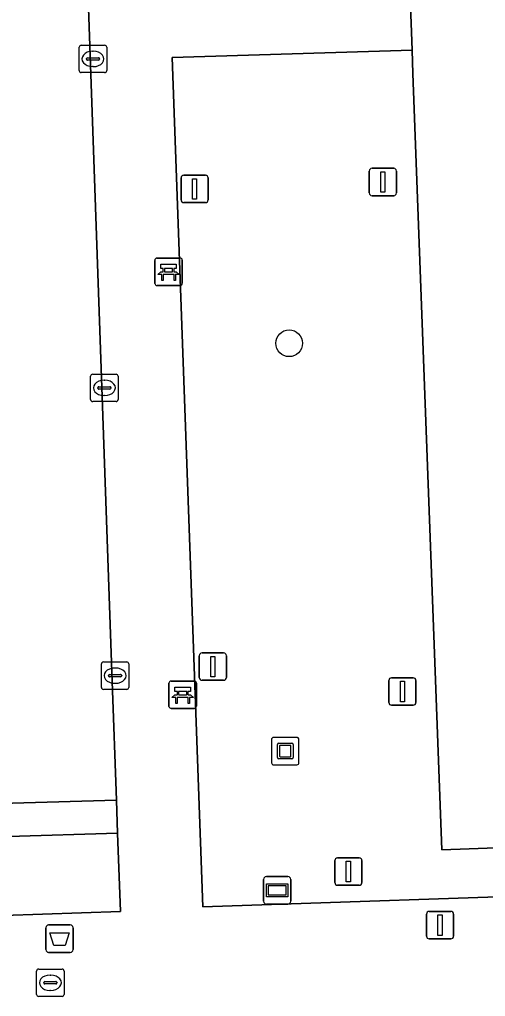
# Model space of a CAD drawing. Extents: x 160554 to 161248, y 385329 to 386506.
# Drawn here: x 160985.7 to 161002.7, y 386236.09 to 386271.75 of the extents above; entities that cross this region are included whole.
import ezdxf

# ---------------------------------------------------------------- set-up
doc = ezdxf.new("R2010")
doc.units = 0
for name, color, linetype in [('IMGEO_Afvalbak', 7, 'Continuous'), ('IMGEO_Bank', 7, 'Continuous'), ('IMGEO_Boom', 7, 'Continuous'), ('IMGEO_Brandkraan', 7, 'Continuous'), ('IMGEO_Groenvoorziening', 7, 'Continuous'), ('IMGEO_Kolk', 7, 'Continuous'), ('IMGEO_Kunstobject', 7, 'Continuous'), ('IMGEO_Lichtmast', 7, 'Continuous'), ('IMGEO_Parkeervlak_open', 7, 'Continuous'), ('IMGEO_Rijbaan_lokaal_open', 7, 'Continuous'), ('IMGEO_Verkeersbordpaal', 7, 'Continuous'), ('IMGEO_Voetpad_open', 7, 'Continuous'), ('IMGEO_Wegwijzer', 7, 'Continuous')]:
    doc.layers.add(name, color=color, linetype=linetype)

msp = doc.modelspace()

# ---------------------------------------------------------------- linework, layer by layer
at = {"layer": 'IMGEO_Afvalbak'}
for p, q in [((160986.666, 386237.799), (160986.666, 386238.599)), ((160986.666, 386238.599), (160986.666, 386237.799)), ((160986.766, 386238.699), (160987.556, 386238.699)), ((160987.556, 386238.699), (160986.766, 386238.699)), ((160987.656, 386238.599), (160987.656, 386237.799)), ((160987.656, 386237.799), (160987.656, 386238.599)), ((160987.556, 386237.699), (160986.766, 386237.699)), ((160986.766, 386237.699), (160987.556, 386237.699))]:
    msp.add_line(p, q, dxfattribs=at)
msp.add_lwpolyline([(160986.809, 386238.413), (160987.513, 386238.413), (160987.364, 386237.943), (160986.958, 386237.943), (160986.809, 386238.413)], dxfattribs=at)
for centre, start, end in [((160986.766, 386238.599), 90, 180), ((160986.766, 386238.599), 90, 180), ((160987.556, 386238.599), 0, 90), ((160987.556, 386238.599), 360, 90), ((160986.766, 386237.799), 180, 270), ((160986.766, 386237.799), 180, 270), ((160987.556, 386237.799), 270, 0), ((160987.556, 386237.799), 270, 0)]:
    msp.add_arc(centre, 0.1, start, end, dxfattribs=at)
at = {"layer": 'IMGEO_Bank'}
for p, q in [((160990.641, 386262.115), (160990.641, 386262.956)), ((160990.641, 386262.956), (160990.641, 386262.115)), ((160990.716, 386263.04), (160991.557, 386263.04)), ((160991.557, 386263.04), (160990.716, 386263.04)), ((160991.641, 386262.965), (160991.641, 386262.124)), ((160991.641, 386262.124), (160991.641, 386262.965)), ((160991.338, 386262.438), (160990.945, 386262.438)), ((160990.95, 386262.546), (160990.95, 386262.652)), ((160990.994, 386262.652), (160990.994, 386262.546)), ((160991.282, 386262.658), (160991, 386262.658)), ((160991, 386262.54), (160991.282, 386262.54)), ((160991.288, 386262.546), (160991.288, 386262.652)), ((160991.332, 386262.652), (160991.332, 386262.546)), ((160991.566, 386262.04), (160990.725, 386262.04)), ((160990.725, 386262.04), (160991.566, 386262.04)), ((160991.156, 386246.678), (160991.156, 386247.519)), ((160991.156, 386247.519), (160991.156, 386246.678)), ((160991.231, 386247.603), (160992.072, 386247.603)), ((160992.072, 386247.603), (160991.231, 386247.603)), ((160992.156, 386247.528), (160992.156, 386246.687)), ((160992.156, 386246.687), (160992.156, 386247.528)), ((160991.465, 386247.109), (160991.465, 386247.215)), ((160991.509, 386247.215), (160991.509, 386247.109)), ((160991.797, 386247.221), (160991.515, 386247.221)), ((160991.515, 386247.103), (160991.797, 386247.103)), ((160991.803, 386247.109), (160991.803, 386247.215)), ((160991.847, 386247.215), (160991.847, 386247.109)), ((160991.853, 386247.001), (160991.46, 386247.001)), ((160992.081, 386246.603), (160991.24, 386246.603)), ((160991.24, 386246.603), (160992.081, 386246.603))]:
    msp.add_line(p, q, dxfattribs=at)
for points in [[(160990.944, 386262.658), (160990.858, 386262.658), (160990.858, 386262.819), (160991.421, 386262.819), (160991.421, 386262.658), (160991.338, 386262.658)], [(160990.888, 386262.438), (160990.746, 386262.438), (160990.858, 386262.54), (160990.944, 386262.54)], [(160990.938, 386262.431), (160990.938, 386262.224), (160990.895, 386262.224), (160990.895, 386262.431)], [(160991.338, 386262.54), (160991.421, 386262.54), (160991.533, 386262.438), (160991.394, 386262.438)], [(160991.388, 386262.431), (160991.388, 386262.224), (160991.344, 386262.224), (160991.344, 386262.431)], [(160991.459, 386247.221), (160991.373, 386247.221), (160991.373, 386247.382), (160991.936, 386247.382), (160991.936, 386247.221), (160991.853, 386247.221)], [(160991.403, 386247.001), (160991.261, 386247.001), (160991.373, 386247.103), (160991.459, 386247.103)], [(160991.853, 386247.103), (160991.936, 386247.103), (160992.048, 386247.001), (160991.909, 386247.001)], [(160991.453, 386246.994), (160991.453, 386246.787), (160991.41, 386246.787), (160991.41, 386246.994)], [(160991.903, 386246.994), (160991.903, 386246.787), (160991.859, 386246.787), (160991.859, 386246.994)]]:
    msp.add_lwpolyline(points, dxfattribs=at)
for centre, radius, start, end in [((160990.719, 386262.962), 0.0779, 92.4484, 184.2845), ((160990.719, 386262.962), 0.0779, 92.4484, 184.2845), ((160991.563, 386262.962), 0.0779, 2.4484, 94.2845), ((160991.563, 386262.962), 0.0779, 2.4484, 94.2845), ((160990.888, 386262.431), 0.00671, 2.8957, 87.1043), ((160990.945, 386262.431), 0.00671, 92.8957, 177.1043), ((160990.943, 386262.651), 0.00671, 2.8957, 87.1043), ((160990.943, 386262.547), 0.00671, 272.8957, 357.1043), ((160991, 386262.651), 0.00671, 92.8957, 177.1043), ((160991, 386262.547), 0.00671, 182.8957, 267.1043), ((160991.282, 386262.651), 0.00671, 2.8957, 87.1043), ((160991.282, 386262.547), 0.00671, 272.8957, 357.1043), ((160991.339, 386262.651), 0.00671, 92.8957, 177.1043), ((160991.339, 386262.547), 0.00671, 182.8957, 267.1043), ((160991.337, 386262.431), 0.00671, 2.8957, 87.1043), ((160991.394, 386262.431), 0.00671, 92.8957, 177.1043), ((160990.719, 386262.118), 0.0779, 182.4484, 274.2845), ((160990.719, 386262.118), 0.0779, 182.4484, 274.2845), ((160991.563, 386262.118), 0.0779, 272.4484, 4.2845), ((160991.563, 386262.118), 0.0779, 272.4484, 4.2845), ((160991.234, 386247.525), 0.0779, 92.4484, 184.2845), ((160991.234, 386247.525), 0.0779, 92.4484, 184.2845), ((160992.078, 386247.525), 0.0779, 2.4484, 94.2845), ((160992.078, 386247.525), 0.0779, 2.4484, 94.2845), ((160991.458, 386247.214), 0.00671, 2.8957, 87.1043), ((160991.458, 386247.11), 0.00671, 272.8957, 357.1043), ((160991.515, 386247.214), 0.00671, 92.8957, 177.1043), ((160991.515, 386247.11), 0.00671, 182.8957, 267.1043), ((160991.797, 386247.214), 0.00671, 2.8957, 87.1043), ((160991.797, 386247.11), 0.00671, 272.8957, 357.1043), ((160991.854, 386247.214), 0.00671, 92.8957, 177.1043), ((160991.854, 386247.11), 0.00671, 182.8957, 267.1043), ((160991.234, 386246.681), 0.0779, 182.4484, 274.2845), ((160991.234, 386246.681), 0.0779, 182.4484, 274.2845), ((160991.403, 386246.994), 0.00671, 2.8957, 87.1043), ((160991.46, 386246.994), 0.00671, 92.8957, 177.1043), ((160991.852, 386246.994), 0.00671, 2.8957, 87.1043), ((160991.909, 386246.994), 0.00671, 92.8957, 177.1043), ((160992.078, 386246.681), 0.0779, 272.4484, 4.2845), ((160992.078, 386246.681), 0.0779, 272.4484, 4.2845)]:
    msp.add_arc(centre, radius, start, end, dxfattribs=at)
at = {"layer": 'IMGEO_Boom'}
msp.add_circle((160995.541, 386259.932), 0.489, dxfattribs=at)
at = {"layer": 'IMGEO_Brandkraan'}
for p, q in [((160986.403, 386237.089), (160987.255, 386237.089)), ((160986.328, 386236.163), (160986.328, 386237.015)), ((160986.816, 386236.869), (160986.841, 386236.869)), ((160987.329, 386237.015), (160987.329, 386236.163)), ((160986.587, 386236.583), (160986.587, 386236.595)), ((160987.025, 386236.546), (160986.627, 386236.546)), ((160986.63, 386236.632), (160987.028, 386236.632)), ((160987.071, 386236.595), (160987.071, 386236.583)), ((160987.255, 386236.089), (160986.403, 386236.089)), ((160986.839, 386236.309), (160986.814, 386236.309))]:
    msp.add_line(p, q, dxfattribs=at)
for points in [[(160986.403, 386237.089), (160987.255, 386237.089)], [(160986.328, 386236.163), (160986.328, 386237.015)], [(160987.329, 386237.015), (160987.329, 386236.163)], [(160987.255, 386236.089), (160986.403, 386236.089)]]:
    msp.add_lwpolyline(points, dxfattribs=at)
for centre, radius, start, end in [((160986.405, 386237.013), 0.0765, 91.552, 178.448), ((160986.405, 386237.013), 0.0765, 91.552, 178.448), ((160987.253, 386237.013), 0.0765, 1.552, 88.448), ((160987.253, 386237.013), 0.0765, 1.552, 88.448), ((160986.627, 386236.592), 0.0403, 85.8775, 175.7526), ((160986.624, 386236.582), 0.0366, 178.938, 274.7102), ((160987.028, 386236.589), 0.043, 264.8664, 352.4533), ((160987.032, 386236.594), 0.0386, 1.7309, 96.639), ((160986.405, 386236.165), 0.0765, 181.552, 268.448), ((160986.405, 386236.165), 0.0765, 181.552, 268.448), ((160987.253, 386236.165), 0.0765, 271.552, 358.448), ((160987.253, 386236.165), 0.0765, 271.552, 358.448)]:
    msp.add_arc(centre, radius, start, end, dxfattribs=at)
for centre, major_axis, ratio, start_param, end_param in [((160986.815, 386236.589), (-0.387, 0.002), 0.722429, 4.712389, 7.853982), ((160986.84, 386236.589), (-0.39, 0.002), 0.717154, 1.570796, 4.712389)]:
    msp.add_ellipse(centre, major_axis=major_axis, ratio=ratio, start_param=start_param, end_param=end_param, dxfattribs=at)
at = {"layer": 'IMGEO_Groenvoorziening'}
for points in [[(160983.748, 386243.1), (160989.24, 386243.256), (160989.087, 386247.587), (160988.085, 386275.995), (160944.362, 386274.442), (160944.275, 386276.906), (160940.297, 386276.761), (160938.174, 386276.684), (160936.5, 386276.623), (160922.467, 386276.113), (160916.379, 386275.892), (160916.727, 386266.406), (160922.836, 386266.648), (160923.086, 386260.496), (160923.128, 386260.498), (160924.826, 386260.56), (160929.218, 386260.72), (160929.444, 386254.763), (160928.056, 386254.705), (160928.494, 386241.814), (160930.5, 386241.876), (160930.553, 386240.227), (160931.569, 386240.218)], [(160931.272, 386239.044), (160930.591, 386239.026), (160930.651, 386237.142), (160983.686, 386238.993), (160989.383, 386239.192), (160989.282, 386242.051), (160985.3, 386241.93)]]:
    msp.add_lwpolyline(points, dxfattribs=at)
msp.add_lwpolyline([(161000.055, 386269.78), (161000.024, 386270.631), (160991.275, 386270.358), (160992.391, 386239.359), (161006.726, 386239.847), (161006.644, 386241.64), (161006.088, 386241.62), (161001.112, 386241.443)], close=True, dxfattribs=at)
at = {"layer": 'IMGEO_Kolk'}
for p, q in [((160987.882, 386269.884), (160987.882, 386270.736)), ((160987.957, 386270.81), (160988.809, 386270.81)), ((160988.37, 386270.59), (160988.395, 386270.59)), ((160988.883, 386270.736), (160988.883, 386269.884)), ((160988.141, 386270.304), (160988.141, 386270.316)), ((160988.579, 386270.267), (160988.181, 386270.267)), ((160988.184, 386270.353), (160988.582, 386270.353)), ((160988.625, 386270.316), (160988.625, 386270.304)), ((160988.393, 386270.03), (160988.368, 386270.03)), ((160988.809, 386269.81), (160987.957, 386269.81)), ((160988.373, 386258.802), (160989.225, 386258.802)), ((160988.298, 386257.876), (160988.298, 386258.728)), ((160988.786, 386258.582), (160988.811, 386258.582)), ((160989.299, 386258.728), (160989.299, 386257.876)), ((160988.557, 386258.296), (160988.557, 386258.308)), ((160988.995, 386258.259), (160988.597, 386258.259)), ((160988.6, 386258.345), (160988.998, 386258.345)), ((160989.041, 386258.308), (160989.041, 386258.296)), ((160989.225, 386257.802), (160988.373, 386257.802)), ((160988.809, 386258.022), (160988.784, 386258.022)), ((160988.69, 386247.372), (160988.69, 386248.224)), ((160988.765, 386248.298), (160989.617, 386248.298)), ((160989.691, 386248.224), (160989.691, 386247.372)), ((160988.949, 386247.792), (160988.949, 386247.804)), ((160989.387, 386247.755), (160988.989, 386247.755)), ((160988.992, 386247.841), (160989.39, 386247.841)), ((160989.178, 386248.078), (160989.203, 386248.078)), ((160989.433, 386247.804), (160989.433, 386247.792)), ((160989.201, 386247.518), (160989.176, 386247.518)), ((160989.617, 386247.298), (160988.765, 386247.298))]:
    msp.add_line(p, q, dxfattribs=at)
for points in [[(160987.882, 386269.884), (160987.882, 386270.736)], [(160987.957, 386270.81), (160988.809, 386270.81)], [(160988.883, 386270.736), (160988.883, 386269.884)], [(160988.809, 386269.81), (160987.957, 386269.81)], [(160988.373, 386258.802), (160989.225, 386258.802)], [(160988.298, 386257.876), (160988.298, 386258.728)], [(160989.299, 386258.728), (160989.299, 386257.876)], [(160989.225, 386257.802), (160988.373, 386257.802)], [(160988.69, 386247.372), (160988.69, 386248.224)], [(160988.765, 386248.298), (160989.617, 386248.298)], [(160989.691, 386248.224), (160989.691, 386247.372)], [(160989.617, 386247.298), (160988.765, 386247.298)]]:
    msp.add_lwpolyline(points, dxfattribs=at)
for centre, radius, start, end in [((160987.959, 386270.734), 0.0765, 91.552, 178.448), ((160987.959, 386270.734), 0.0765, 91.552, 178.448), ((160988.807, 386270.734), 0.0765, 1.552, 88.448), ((160988.807, 386270.734), 0.0765, 1.552, 88.448), ((160988.181, 386270.313), 0.0403, 85.8775, 175.7526), ((160988.178, 386270.303), 0.0366, 178.938, 274.7102), ((160988.582, 386270.31), 0.043, 264.8664, 352.4533), ((160988.586, 386270.315), 0.0386, 1.7309, 96.639), ((160987.959, 386269.886), 0.0765, 181.552, 268.448), ((160987.959, 386269.886), 0.0765, 181.552, 268.448), ((160988.807, 386269.886), 0.0765, 271.552, 358.448), ((160988.807, 386269.886), 0.0765, 271.552, 358.448), ((160988.375, 386258.726), 0.0765, 91.552, 178.448), ((160988.375, 386258.726), 0.0765, 91.552, 178.448), ((160989.223, 386258.726), 0.0765, 1.552, 88.448), ((160989.223, 386258.726), 0.0765, 1.552, 88.448), ((160988.597, 386258.305), 0.0403, 85.8775, 175.7526), ((160988.594, 386258.295), 0.0366, 178.938, 274.7102), ((160988.998, 386258.302), 0.043, 264.8664, 352.4533), ((160989.002, 386258.307), 0.0386, 1.7309, 96.639), ((160988.375, 386257.878), 0.0765, 181.552, 268.448), ((160988.375, 386257.878), 0.0765, 181.552, 268.448), ((160989.223, 386257.878), 0.0765, 271.552, 358.448), ((160989.223, 386257.878), 0.0765, 271.552, 358.448), ((160988.767, 386248.222), 0.0765, 91.552, 178.448), ((160988.767, 386248.222), 0.0765, 91.552, 178.448), ((160989.615, 386248.222), 0.0765, 1.552, 88.448), ((160989.615, 386248.222), 0.0765, 1.552, 88.448), ((160988.989, 386247.801), 0.0403, 85.8775, 175.7526), ((160988.986, 386247.791), 0.0366, 178.938, 274.7102), ((160989.39, 386247.798), 0.043, 264.8664, 352.4533), ((160989.394, 386247.803), 0.0386, 1.7309, 96.639), ((160988.767, 386247.374), 0.0765, 181.552, 268.448), ((160988.767, 386247.374), 0.0765, 181.552, 268.448), ((160989.615, 386247.374), 0.0765, 271.552, 358.448), ((160989.615, 386247.374), 0.0765, 271.552, 358.448)]:
    msp.add_arc(centre, radius, start, end, dxfattribs=at)
for centre, major_axis, ratio, start_param, end_param in [((160988.369, 386270.31), (-0.387, 0.002), 0.722429, 4.712389, 7.853982), ((160988.394, 386270.31), (-0.39, 0.002), 0.717154, 1.570796, 4.712389), ((160988.785, 386258.302), (-0.387, 0.002), 0.722429, 4.712389, 7.853982), ((160988.81, 386258.302), (-0.39, 0.002), 0.717154, 1.570796, 4.712389), ((160989.177, 386247.798), (-0.387, 0.002), 0.722429, 4.712389, 7.853982), ((160989.202, 386247.798), (-0.39, 0.002), 0.717154, 1.570796, 4.712389)]:
    msp.add_ellipse(centre, major_axis=major_axis, ratio=ratio, start_param=start_param, end_param=end_param, dxfattribs=at)
at = {"layer": 'IMGEO_Kunstobject'}
for p, q in [((160994.897, 386245.459), (160994.897, 386244.618)), ((160994.897, 386245.459), (160994.897, 386244.618)), ((160995.813, 386245.543), (160994.972, 386245.543)), ((160995.813, 386245.543), (160994.972, 386245.543)), ((160995.111, 386244.807), (160995.111, 386245.281)), ((160995.161, 386245.331), (160995.635, 386245.331)), ((160995.585, 386245.251), (160995.211, 386245.251)), ((160995.685, 386245.281), (160995.685, 386244.807)), ((160995.897, 386244.627), (160995.897, 386245.468)), ((160995.897, 386244.627), (160995.897, 386245.468)), ((160995.191, 386245.231), (160995.191, 386244.857)), ((160995.605, 386244.857), (160995.605, 386245.231)), ((160994.981, 386244.543), (160995.822, 386244.543)), ((160994.981, 386244.543), (160995.822, 386244.543)), ((160995.635, 386244.757), (160995.161, 386244.757)), ((160995.211, 386244.837), (160995.585, 386244.837))]:
    msp.add_line(p, q, dxfattribs=at)
for centre, radius, start, end in [((160994.975, 386245.465), 0.0779, 92.4484, 184.2845), ((160994.975, 386245.465), 0.0779, 92.4484, 184.2845), ((160995.161, 386245.281), 0.05, 90, 180), ((160995.211, 386245.231), 0.02, 90, 180), ((160995.585, 386245.231), 0.02, 360, 90), ((160995.635, 386245.281), 0.05, 360, 90), ((160995.819, 386245.465), 0.0779, 2.4484, 94.2845), ((160995.819, 386245.465), 0.0779, 2.4484, 94.2845), ((160994.975, 386244.621), 0.0779, 182.4484, 274.2845), ((160994.975, 386244.621), 0.0779, 182.4484, 274.2845), ((160995.161, 386244.807), 0.05, 180, 270), ((160995.211, 386244.857), 0.02, 180, 270), ((160995.585, 386244.857), 0.02, 270, 0), ((160995.635, 386244.807), 0.05, 270, 0), ((160995.819, 386244.621), 0.0779, 272.4484, 4.2845), ((160995.819, 386244.621), 0.0779, 272.4484, 4.2845)]:
    msp.add_arc(centre, radius, start, end, dxfattribs=at)
at = {"layer": 'IMGEO_Lichtmast'}
for p, q in [((160998.564, 386266.318), (160999.354, 386266.318)), ((160999.354, 386266.318), (160998.564, 386266.318)), ((160991.596, 386265.164), (160991.596, 386265.964)), ((160991.596, 386265.964), (160991.596, 386265.164)), ((160991.696, 386266.064), (160992.486, 386266.064)), ((160992.486, 386266.064), (160991.696, 386266.064)), ((160992.586, 386265.964), (160992.586, 386265.164)), ((160992.586, 386265.164), (160992.586, 386265.964)), ((160998.464, 386265.418), (160998.464, 386266.218)), ((160998.464, 386266.218), (160998.464, 386265.418)), ((160999.454, 386266.218), (160999.454, 386265.418)), ((160999.454, 386265.418), (160999.454, 386266.218)), ((160999.354, 386265.318), (160998.564, 386265.318)), ((160998.564, 386265.318), (160999.354, 386265.318)), ((160992.486, 386265.064), (160991.696, 386265.064)), ((160991.696, 386265.064), (160992.486, 386265.064)), ((160992.261, 386247.728), (160992.261, 386248.528)), ((160992.261, 386248.528), (160992.261, 386247.728)), ((160992.361, 386248.628), (160993.151, 386248.628)), ((160993.151, 386248.628), (160992.361, 386248.628)), ((160993.251, 386248.528), (160993.251, 386247.728)), ((160993.251, 386247.728), (160993.251, 386248.528)), ((160993.151, 386247.628), (160992.361, 386247.628)), ((160992.361, 386247.628), (160993.151, 386247.628)), ((160999.177, 386246.82), (160999.177, 386247.62)), ((160999.177, 386247.62), (160999.177, 386246.82)), ((160999.277, 386247.72), (161000.067, 386247.72)), ((161000.067, 386247.72), (160999.277, 386247.72)), ((161000.167, 386247.62), (161000.167, 386246.82)), ((161000.167, 386246.82), (161000.167, 386247.62)), ((161000.067, 386246.72), (160999.277, 386246.72)), ((160999.277, 386246.72), (161000.067, 386246.72)), ((161000.65, 386239.193), (161001.44, 386239.193)), ((161001.44, 386239.193), (161000.65, 386239.193)), ((161000.55, 386238.293), (161000.55, 386239.093)), ((161000.55, 386239.093), (161000.55, 386238.293)), ((161001.54, 386239.093), (161001.54, 386238.293)), ((161001.54, 386238.293), (161001.54, 386239.093)), ((161001.44, 386238.193), (161000.65, 386238.193)), ((161000.65, 386238.193), (161001.44, 386238.193))]:
    msp.add_line(p, q, dxfattribs=at)
for points in [[(160992.016, 386265.939), (160992.166, 386265.939), (160992.166, 386265.189), (160992.016, 386265.189), (160992.016, 386265.939)], [(160998.884, 386266.193), (160999.034, 386266.193), (160999.034, 386265.443), (160998.884, 386265.443), (160998.884, 386266.193)], [(160992.681, 386248.503), (160992.831, 386248.503), (160992.831, 386247.753), (160992.681, 386247.753), (160992.681, 386248.503)], [(160999.597, 386247.595), (160999.747, 386247.595), (160999.747, 386246.845), (160999.597, 386246.845), (160999.597, 386247.595)], [(161000.97, 386239.068), (161001.12, 386239.068), (161001.12, 386238.318), (161000.97, 386238.318), (161000.97, 386239.068)]]:
    msp.add_lwpolyline(points, dxfattribs=at)
for centre, start, end in [((160998.564, 386266.218), 90, 180), ((160998.564, 386266.218), 90, 180), ((160999.354, 386266.218), 0, 90), ((160999.354, 386266.218), 360, 90), ((160991.696, 386265.964), 90, 180), ((160991.696, 386265.964), 90, 180), ((160992.486, 386265.964), 0, 90), ((160992.486, 386265.964), 360, 90), ((160998.564, 386265.418), 180, 270), ((160998.564, 386265.418), 180, 270), ((160999.354, 386265.418), 270, 0), ((160999.354, 386265.418), 270, 0), ((160991.696, 386265.164), 180, 270), ((160991.696, 386265.164), 180, 270), ((160992.486, 386265.164), 270, 0), ((160992.486, 386265.164), 270, 0), ((160992.361, 386248.528), 90, 180), ((160992.361, 386248.528), 90, 180), ((160993.151, 386248.528), 0, 90), ((160993.151, 386248.528), 360, 90), ((160992.361, 386247.728), 180, 270), ((160992.361, 386247.728), 180, 270), ((160993.151, 386247.728), 270, 0), ((160993.151, 386247.728), 270, 0), ((160999.277, 386247.62), 90, 180), ((160999.277, 386247.62), 90, 180), ((161000.067, 386247.62), 0, 90), ((161000.067, 386247.62), 360, 90), ((160999.277, 386246.82), 180, 270), ((160999.277, 386246.82), 180, 270), ((161000.067, 386246.82), 270, 0), ((161000.067, 386246.82), 270, 0), ((161000.65, 386239.093), 90, 180), ((161000.65, 386239.093), 90, 180), ((161001.44, 386239.093), 0, 90), ((161001.44, 386239.093), 360, 90), ((161000.65, 386238.293), 180, 270), ((161000.65, 386238.293), 180, 270), ((161001.44, 386238.293), 270, 0), ((161001.44, 386238.293), 270, 0)]:
    msp.add_arc(centre, 0.1, start, end, dxfattribs=at)
at = {"layer": 'IMGEO_Parkeervlak_open'}
msp.add_lwpolyline([(160999.577, 386283.08), (160999.69, 386279.778), (161000.024, 386270.631), (161000.055, 386269.78), (161001.112, 386241.443), (161006.088, 386241.62), (161004.545, 386283.268)], close=True, dxfattribs=at)
at = {"layer": 'IMGEO_Rijbaan_lokaal_open'}
for points in [[(161006.726, 386239.847), (160992.391, 386239.359), (160991.275, 386270.358), (161000.024, 386270.631), (160999.69, 386279.778)], [(160988.085, 386275.995), (160989.087, 386247.587), (160989.24, 386243.256), (160989.282, 386242.051), (160989.383, 386239.192), (160983.686, 386238.993), (160930.651, 386237.142), (160930.591, 386239.026), (160930.553, 386240.227), (160930.5, 386241.876), (160928.494, 386241.814), (160928.056, 386254.705), (160929.444, 386254.763), (160929.218, 386260.72), (160924.826, 386260.56), (160925.478, 386241.688), (160923.77, 386241.663), (160923.128, 386260.498), (160923.086, 386260.496), (160922.836, 386266.648), (160916.727, 386266.406), (160916.379, 386275.892)]]:
    msp.add_lwpolyline(points, dxfattribs=at)
at = {"layer": 'IMGEO_Verkeersbordpaal'}
for p, q in [((160997.206, 386240.247), (160997.206, 386241.047)), ((160997.206, 386241.047), (160997.206, 386240.247)), ((160997.306, 386241.147), (160998.096, 386241.147)), ((160998.096, 386241.147), (160997.306, 386241.147)), ((160998.196, 386241.047), (160998.196, 386240.247)), ((160998.196, 386240.247), (160998.196, 386241.047)), ((160998.096, 386240.147), (160997.306, 386240.147)), ((160997.306, 386240.147), (160998.096, 386240.147))]:
    msp.add_line(p, q, dxfattribs=at)
msp.add_lwpolyline([(160997.626, 386241.022), (160997.776, 386241.022), (160997.776, 386240.272), (160997.626, 386240.272), (160997.626, 386241.022)], dxfattribs=at)
for centre, start, end in [((160997.306, 386241.047), 90, 180), ((160997.306, 386241.047), 90, 180), ((160998.096, 386241.047), 0, 90), ((160998.096, 386241.047), 360, 90), ((160997.306, 386240.247), 180, 270), ((160997.306, 386240.247), 180, 270), ((160998.096, 386240.247), 270, 0), ((160998.096, 386240.247), 270, 0)]:
    msp.add_arc(centre, 0.1, start, end, dxfattribs=at)
at = {"layer": 'IMGEO_Voetpad_open'}
msp.add_lwpolyline([(160985.3, 386241.93), (160989.282, 386242.051), (160989.24, 386243.256), (160983.748, 386243.1)], dxfattribs=at)
at = {"layer": 'IMGEO_Wegwijzer'}
for p, q in [((160994.608, 386239.562), (160994.608, 386240.362)), ((160994.608, 386240.362), (160994.608, 386239.562)), ((160994.708, 386240.462), (160995.498, 386240.462)), ((160995.498, 386240.462), (160994.708, 386240.462)), ((160995.598, 386240.362), (160995.598, 386239.562)), ((160995.598, 386239.562), (160995.598, 386240.362)), ((160995.498, 386239.462), (160994.708, 386239.462)), ((160994.708, 386239.462), (160995.498, 386239.462))]:
    msp.add_line(p, q, dxfattribs=at)
for points in [[(160994.709, 386240.194), (160995.497, 386240.194), (160995.497, 386239.73), (160994.709, 386239.73), (160994.709, 386240.194)], [(160994.774, 386240.129), (160994.774, 386239.795), (160995.432, 386239.795), (160995.432, 386240.129), (160994.774, 386240.129)]]:
    msp.add_lwpolyline(points, dxfattribs=at)
for centre, start, end in [((160994.708, 386240.362), 90, 180), ((160994.708, 386240.362), 90, 180), ((160995.498, 386240.362), 0, 90), ((160995.498, 386240.362), 360, 90), ((160994.708, 386239.562), 180, 270), ((160994.708, 386239.562), 180, 270), ((160995.498, 386239.562), 270, 0), ((160995.498, 386239.562), 270, 0)]:
    msp.add_arc(centre, 0.1, start, end, dxfattribs=at)

doc.saveas('drawing.dxf')
